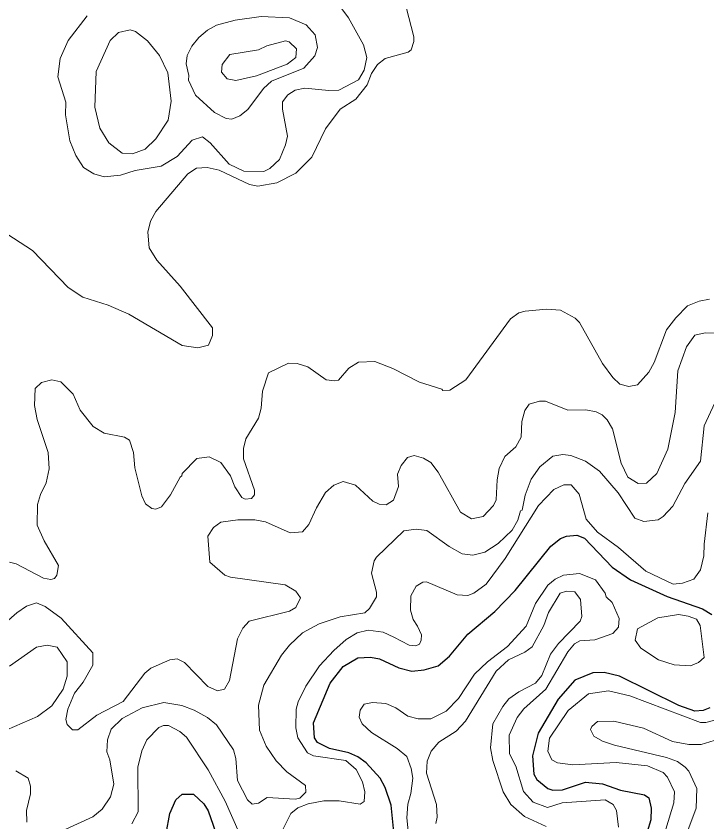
# Model space of a CAD drawing. Extents: x 673.6 to 698.9, y 7012 to 7040.1.
# Drawn here: x 688.765 to 690.225, y 7020.215 to 7021.918 of the extents above; entities that cross this region are included whole.
import ezdxf

# ---------------------------------------------------------------- set-up
doc = ezdxf.new("R2010")
doc.units = 0
doc.header["$LTSCALE"] = 0.032
doc.layers.add('1', color=7, linetype='Continuous', lineweight=25)
doc.layers.add('2', color=7, linetype='Continuous', lineweight=13)

msp = doc.modelspace()

# ---------------------------------------------------------------- linework, layer by layer
at = {"layer": '1'}
for points in [[(689.5636, 7020.1941), (689.5573, 7020.2501), (689.545, 7020.2879), (689.5341, 7020.3075), (689.5045, 7020.3401), (689.487, 7020.3524), (689.4681, 7020.3606), (689.4274, 7020.3698), (689.4022, 7020.3826), (689.3957, 7020.3929), (689.3937, 7020.4242), (689.4289, 7020.5081), (689.4559, 7020.5434), (689.4875, 7020.5617), (689.514, 7020.5634), (689.5331, 7020.5594), (689.5737, 7020.5409), (689.6011, 7020.5337), (689.6272, 7020.536), (689.6566, 7020.5446), (689.6808, 7020.5654), (689.7198, 7020.6118), (689.7769, 7020.6599), (689.8199, 7020.7037), (689.8952, 7020.7979), (689.9152, 7020.8141), (689.9279, 7020.819), (689.9499, 7020.8207), (689.9663, 7020.8143), (690.0246, 7020.7536), (690.0636, 7020.7262), (690.1407, 7020.6911), (690.2154, 7020.6653), (690.2351, 7020.653)], [(690.2313, 7020.4561), (690.2171, 7020.4501), (690.199, 7020.4493), (690.1655, 7020.4612), (690.0404, 7020.5232), (690.0076, 7020.5306), (689.9837, 7020.5297), (689.9454, 7020.5143), (689.9102, 7020.4743), (689.8683, 7020.4023), (689.8564, 7020.3543), (689.8589, 7020.3157), (689.8654, 7020.3047), (689.8884, 7020.2858), (689.8994, 7020.2817), (689.9196, 7020.2825), (689.9686, 7020.2987), (690.0042, 7020.2955), (690.042, 7020.2819), (690.0929, 7020.2721), (690.102, 7020.2656), (690.1069, 7020.2438), (690.1061, 7020.2191), (690.0986, 7020.1942)], [(689.0746, 7020.1481), (689.0901, 7020.2327), (689.1028, 7020.2619), (689.1163, 7020.2733), (689.1398, 7020.2735), (689.1616, 7020.2531), (689.171, 7020.2385), (689.2131, 7020.1169)]]:
    msp.add_lwpolyline(points, dxfattribs=at)
at = {"layer": '2'}
for points in [[(689.6057, 7021.8643), (689.6057, 7021.8738), (689.5892, 7021.9366), (689.5736, 7021.9678), (689.5594, 7021.9876), (689.5376, 7021.9983), (689.4878, 7022.0048), (689.4597, 7022.0049), (689.4302, 7022.0187), (689.3649, 7022.0351), (689.273, 7022.0378), (689.2314, 7022.0451), (689.1521, 7022.0508), (689.0986, 7022.0468), (689.042, 7022.0172), (689, 7022.0025), (688.9207, 7022.0008), (688.8889, 7021.9948), (688.8672, 7021.9804), (688.8299, 7021.9441), (688.8185, 7021.9392), (688.7843, 7021.9407), (688.763, 7021.948)], [(689.4429, 7021.9473), (689.4672, 7021.9141), (689.4991, 7021.8571), (689.5061, 7021.8305), (689.5009, 7021.8034), (689.4887, 7021.7835), (689.4468, 7021.7616), (689.426, 7021.7607), (689.3753, 7021.7657), (689.3548, 7021.7611), (689.3391, 7021.7514), (689.328, 7021.7365), (689.328, 7021.721), (689.3386, 7021.6639), (689.3346, 7021.646), (689.3216, 7021.6148), (689.3011, 7021.5959), (689.2885, 7021.5892), (689.2465, 7021.5905), (689.2151, 7021.6052), (689.1749, 7021.65), (689.1587, 7021.6629), (689.1372, 7021.6555), (689.1052, 7021.6212), (689.0718, 7021.6007), (689.0164, 7021.5917), (688.9858, 7021.5817), (688.9511, 7021.5784), (688.929, 7021.5848), (688.9073, 7021.5983), (688.8913, 7021.6233), (688.8783, 7021.6546), (688.8695, 7021.7095), (688.8703, 7021.7362), (688.853, 7021.7896), (688.858, 7021.8281), (688.8753, 7021.8661), (688.9152, 7021.9186)], [(689.5159, 7021.7964), (689.5287, 7021.8153), (689.545, 7021.828), (689.5938, 7021.842), (689.5999, 7021.8469), (689.6057, 7021.8643)], [(688.7336, 7021.4652), (688.7998, 7021.4228), (688.8749, 7021.3444), (688.9062, 7021.3241), (688.9598, 7021.3071), (689.0036, 7021.2877), (689.1162, 7021.2216), (689.1492, 7021.2168), (689.1713, 7021.2228), (689.18, 7021.243), (689.18, 7021.2591), (689.1116, 7021.3469), (689.0626, 7021.4022), (689.0464, 7021.4281), (689.0437, 7021.4613), (689.0489, 7021.4843), (689.0605, 7021.505), (689.1277, 7021.5843), (689.1462, 7021.5965), (689.1685, 7021.598), (689.194, 7021.5921), (689.2586, 7021.5621), (689.276, 7021.5587), (689.316, 7021.5657), (689.3565, 7021.5859), (689.3899, 7021.6196), (689.4189, 7021.6797), (689.4495, 7021.7212), (689.4827, 7021.7421), (689.5071, 7021.7724), (689.5159, 7021.7964)], [(690.2302, 7021.3194), (690.2086, 7021.3152), (690.1841, 7021.3058), (690.159, 7021.2803), (690.1397, 7021.2551), (690.1135, 7021.1856), (690.1023, 7021.1652), (690.078, 7021.1384), (690.0595, 7021.1348), (690.0408, 7021.14), (690.0261, 7021.154), (690.0043, 7021.1839), (689.9559, 7021.2707), (689.9462, 7021.2798), (689.9155, 7021.2964), (689.8859, 7021.2989), (689.8411, 7021.2945), (689.8273, 7021.2905), (689.81, 7021.2779), (689.7155, 7021.1491), (689.6816, 7021.1274), (689.6669, 7021.1264), (689.6645, 7021.1296), (689.6175, 7021.1443), (689.5613, 7021.1732), (689.5228, 7021.1881), (689.4883, 7021.1863), (689.4684, 7021.174), (689.4464, 7021.1488), (689.4383, 7021.147), (689.4203, 7021.1495), (689.3816, 7021.1767), (689.3592, 7021.1839), (689.341, 7021.1846), (689.2985, 7021.1642), (689.2857, 7021.125), (689.2826, 7021.0895), (689.2774, 7021.0684), (689.2508, 7021.0245), (689.2458, 7021.0038), (689.2458, 7020.9821), (689.2688, 7020.916), (689.2687, 7020.9063), (689.2624, 7020.8986), (689.2491, 7020.8972), (689.2419, 7020.9005), (689.2274, 7020.9233), (689.2182, 7020.9463), (689.1977, 7020.9747), (689.1733, 7020.9863), (689.1467, 7020.983), (689.1162, 7020.9516), (689.1156, 7020.9463), (689.1114, 7020.9433), (689.0913, 7020.9061), (689.0726, 7020.881), (689.0603, 7020.8759), (689.0518, 7020.877), (689.0388, 7020.8873), (689.0305, 7020.904)], [(688.8957, 7020.4092), (688.9354, 7020.4404), (688.9913, 7020.4692), (689.0374, 7020.529), (689.0495, 7020.5399), (689.0901, 7020.5574), (689.1052, 7020.5593), (689.1211, 7020.5517), (689.1703, 7020.5008), (689.1903, 7020.492), (689.2052, 7020.4952), (689.2162, 7020.5138), (689.2326, 7020.6018), (689.2442, 7020.6244), (689.2573, 7020.6389), (689.343, 7020.6606), (689.356, 7020.668), (689.3658, 7020.6886), (689.3562, 7020.7026), (689.3338, 7020.7162), (689.2181, 7020.7323), (689.2062, 7020.7362), (689.1743, 7020.764), (689.1702, 7020.8186), (689.1819, 7020.8374), (689.1979, 7020.8487), (689.2335, 7020.8535), (689.2692, 7020.8535), (689.2921, 7020.8493), (689.3441, 7020.8261), (689.3702, 7020.8281), (689.3838, 7020.8438), (689.3998, 7020.8789), (689.4187, 7020.9109), (689.4365, 7020.9268), (689.4561, 7020.9341), (689.4822, 7020.9267), (689.5192, 7020.8927), (689.5324, 7020.8863), (689.5468, 7020.885), (689.5623, 7020.8951), (689.5728, 7020.9235), (689.5713, 7020.9501), (689.5786, 7020.968), (689.5921, 7020.9851), (689.6062, 7020.9892), (689.6261, 7020.9838), (689.6415, 7020.9745), (689.6572, 7020.9541), (689.7039, 7020.8697), (689.7277, 7020.8553), (689.7517, 7020.8602), (689.7741, 7020.8837), (689.7798, 7020.8958), (689.7816, 7020.9382), (689.7859, 7020.9621), (689.7979, 7020.987), (689.8208, 7021.0078), (689.832, 7021.0283), (689.8339, 7021.0611), (689.84, 7021.0841), (689.849, 7021.0975), (689.8711, 7021.1042), (689.8837, 7021.1044), (689.9306, 7021.0852), (689.9693, 7021.0861), (689.9907, 7021.0815), (690.0034, 7021.0754), (690.0137, 7021.0649), (690.0255, 7021.0454), (690.0436, 7020.9728), (690.0578, 7020.9437), (690.0794, 7020.93), (690.0974, 7020.9311), (690.1187, 7020.9511), (690.1422, 7021.0028), (690.1579, 7021.08), (690.1634, 7021.1683), (690.1819, 7021.2188), (690.1992, 7021.2439), (690.2208, 7021.2489), (690.2562, 7021.248)], [(688.9513, 7021.0362), (688.9279, 7021.0505), (688.9001, 7021.085), (688.8855, 7021.1191), (688.8597, 7021.145), (688.8406, 7021.1495), (688.8189, 7021.1437), (688.8054, 7021.1309), (688.8037, 7021.0948), (688.8095, 7021.0657), (688.8331, 7020.9953), (688.8349, 7020.9613), (688.8285, 7020.9315), (688.8166, 7020.9071), (688.8104, 7020.8856), (688.8095, 7020.8421), (688.8244, 7020.8087), (688.8545, 7020.7567), (688.8509, 7020.7365), (688.8465, 7020.7297), (688.8387, 7020.7271), (688.823, 7020.7301), (688.7653, 7020.7605), (688.7511, 7020.7639)], [(690.2596, 7021.1399), (690.2187, 7021.052), (690.2116, 7020.9773), (690.1781, 7020.9302), (690.1526, 7020.8825), (690.1325, 7020.8602), (690.1216, 7020.8531), (690.0917, 7020.8495), (690.0723, 7020.8572), (690.0373, 7020.9104), (689.998, 7020.956), (689.968, 7020.9776), (689.9371, 7020.9893), (689.9205, 7020.9916), (689.8994, 7020.988), (689.8718, 7020.9653), (689.8534, 7020.9396), (689.8411, 7020.9056), (689.8341, 7020.8738), (689.831, 7020.8723), (689.825, 7020.8528), (689.813, 7020.8316), (689.7838, 7020.8035), (689.7553, 7020.7853), (689.73, 7020.7788), (689.7078, 7020.7815), (689.6799, 7020.7967), (689.6327, 7020.831), (689.6102, 7020.8339), (689.5842, 7020.8303), (689.5269, 7020.7746), (689.522, 7020.7667), (689.5163, 7020.7403), (689.5268, 7020.7007), (689.5269, 7020.6904), (689.5115, 7020.6657), (689.502, 7020.657), (689.4495, 7020.6481), (689.4052, 7020.6333), (689.3701, 7020.6142), (689.343, 7020.5884), (689.3261, 7020.5672), (689.2887, 7020.5038), (689.2774, 7020.462), (689.2794, 7020.409), (689.2938, 7020.3747), (689.3145, 7020.3438), (689.337, 7020.3211), (689.3763, 7020.2922), (689.3771, 7020.2776), (689.3646, 7020.2652), (689.3549, 7020.2628), (689.2954, 7020.2668), (689.2772, 7020.2543), (689.2636, 7020.2523), (689.254, 7020.2619), (689.2329, 7020.3024), (689.2293, 7020.349), (689.2242, 7020.3674), (689.1882, 7020.4204), (689.1695, 7020.4356), (689.1416, 7020.4512), (689.1156, 7020.4608), (689.0775, 7020.4672), (689.0318, 7020.4557), (688.9889, 7020.4332), (688.9657, 7020.4109), (688.9584, 7020.3884), (688.9566, 7020.3633), (688.9632, 7020.3459)], [(689.0305, 7020.904), (689.0159, 7020.9629), (689.0131, 7020.9957), (689.0047, 7021.0219), (688.9939, 7021.0281), (688.9513, 7021.0362)], [(689.9938, 7020.827), (689.97, 7020.8551), (689.955, 7020.9075), (689.9382, 7020.927), (689.9224, 7020.9274), (689.9013, 7020.9174), (689.8689, 7020.8834), (689.7982, 7020.7718), (689.7582, 7020.7177), (689.7324, 7020.6981), (689.7195, 7020.6934), (689.6974, 7020.695), (689.6321, 7020.722), (689.6244, 7020.7219), (689.6105, 7020.7134), (689.5993, 7020.6925), (689.5984, 7020.6626), (689.6041, 7020.6424), (689.613, 7020.6284), (689.6218, 7020.61), (689.6211, 7020.5988), (689.6174, 7020.5906), (689.6096, 7020.587), (689.5958, 7020.5884), (689.563, 7020.6054), (689.5407, 7020.6157), (689.5091, 7020.6201), (689.4857, 7020.6144), (689.4627, 7020.6004), (689.4365, 7020.5775), (689.4063, 7020.5449), (689.3774, 7020.5021), (689.3612, 7020.4685), (689.3568, 7020.453), (689.356, 7020.414), (689.3604, 7020.3929), (689.3808, 7020.3612), (689.3938, 7020.3543), (689.462, 7020.345), (689.4836, 7020.3254), (689.4972, 7020.2997), (689.5021, 7020.2783), (689.5005, 7020.2581), (689.492, 7020.2522), (689.4476, 7020.2595), (689.4154, 7020.2595), (689.3819, 7020.2535), (689.3602, 7020.2449), (689.3459, 7020.2328), (689.3255, 7020.1918)], [(690.227, 7020.8683), (690.2188, 7020.8017), (690.2186, 7020.7772), (690.211, 7020.7478), (690.1973, 7020.728)], [(690.1973, 7020.728), (690.1732, 7020.7192), (690.1533, 7020.7175), (690.0959, 7020.745), (690.0382, 7020.795), (689.9938, 7020.827)], [(689.8577, 7020.257), (689.8374, 7020.2795), (689.8208, 7020.3328), (689.8079, 7020.3589), (689.8071, 7020.3985), (689.8241, 7020.4355), (689.8377, 7020.4536), (689.8847, 7020.4958), (689.931, 7020.5746), (689.9449, 7020.5911), (689.9566, 7020.5973), (689.9877, 7020.5998), (690.0258, 7020.6131), (690.038, 7020.6264), (690.0395, 7020.645), (690.0247, 7020.6784), (690.0119, 7020.6906), (690.0098, 7020.6982), (689.9892, 7020.7265), (689.9559, 7020.7402), (689.9219, 7020.7364), (689.9042, 7020.7282), (689.8885, 7020.7155), (689.8627, 7020.6763), (689.8432, 7020.6285), (689.8035, 7020.5854), (689.7613, 7020.5532), (689.7339, 7020.5273), (689.7002, 7020.4761), (689.6735, 7020.4489), (689.6415, 7020.4328), (689.6148, 7020.4329), (689.593, 7020.4385), (689.5677, 7020.4563), (689.5465, 7020.4653), (689.5183, 7020.4673), (689.5005, 7020.4641), (689.4923, 7020.4514), (689.4898, 7020.4365), (689.496, 7020.4225), (689.5161, 7020.4041), (689.5704, 7020.3698), (689.5907, 7020.353), (689.5999, 7020.3276), (689.6031, 7020.3072), (689.5991, 7020.2751), (689.5926, 7020.2527), (689.591, 7020.2236), (689.5991, 7020.14)], [(689.6519, 7020.2118), (689.655, 7020.225), (689.6534, 7020.2517), (689.6321, 7020.3178), (689.6336, 7020.3436), (689.6418, 7020.3643), (689.6583, 7020.3835), (689.6947, 7020.4068), (689.715, 7020.4279), (689.7793, 7020.5334), (689.8052, 7020.5574), (689.8404, 7020.574), (689.8557, 7020.5851), (689.88, 7020.6297), (689.8899, 7020.6576), (689.9145, 7020.6981), (689.9279, 7020.7023), (689.9459, 7020.7014), (689.9575, 7020.6852), (689.9608, 7020.6492), (689.9572, 7020.6392), (689.9111, 7020.5919), (689.8944, 7020.5692), (689.8758, 7020.5245), (689.8624, 7020.508), (689.8273, 7020.4901), (689.8064, 7020.4749), (689.7937, 7020.4589), (689.7727, 7020.4223), (689.7676, 7020.3717), (689.7721, 7020.3444), (689.7946, 7020.2787), (689.8106, 7020.2518), (689.8396, 7020.2267), (689.8848, 7020.205)], [(688.7253, 7020.6206), (688.7665, 7020.6569), (688.7873, 7020.6711), (688.8083, 7020.6777), (688.8267, 7020.6703), (688.8606, 7020.6454), (688.927, 7020.5726), (688.9274, 7020.5465), (688.9066, 7020.5103), (688.8882, 7020.4867)], [(688.7454, 7020.4096), (688.8102, 7020.4378), (688.8404, 7020.4605), (688.8644, 7020.4954), (688.8727, 7020.5232), (688.8727, 7020.5536), (688.8519, 7020.5839), (688.831, 7020.5888), (688.8081, 7020.5845), (688.751, 7020.5438)], [(688.8882, 7020.4867), (688.8741, 7020.4531), (688.8702, 7020.4315), (688.873, 7020.4209), (688.8842, 7020.4093), (688.8957, 7020.4092)], [(690.1383, 7020.1998), (690.1546, 7020.2554), (690.1561, 7020.2785), (690.1417, 7020.3092), (690.1322, 7020.3197), (690.0991, 7020.3333), (690.0334, 7020.3407), (689.9414, 7020.3358), (689.9089, 7020.3398), (689.897, 7020.3462), (689.8887, 7020.3647), (689.8925, 7020.3917), (689.9317, 7020.4506), (689.9746, 7020.4856), (690.0166, 7020.4919), (690.0617, 7020.4811), (690.2115, 7020.4247), (690.2228, 7020.4247), (690.2578, 7020.4339)], [(690.18, 7020.1855), (690.2023, 7020.2442), (690.2038, 7020.2856), (690.1866, 7020.3219), (690.1792, 7020.3309), (690.1624, 7020.3425), (690.1393, 7020.351), (690.0297, 7020.377), (690.0042, 7020.3857), (689.9858, 7020.3965), (689.979, 7020.41), (689.9813, 7020.4167), (689.9934, 7020.4271), (690.0278, 7020.428), (690.0909, 7020.413), (690.1521, 7020.3849), (690.1868, 7020.3786), (690.2125, 7020.3786), (690.2496, 7020.3898)], [(689.2362, 7020.1922), (689.207, 7020.259), (689.171, 7020.3251), (689.1249, 7020.3942), (689.1113, 7020.4063), (689.087, 7020.4185), (689.0766, 7020.4188), (689.0668, 7020.4148), (689.0413, 7020.3885), (689.0308, 7020.365), (689.0223, 7020.3309), (689.023, 7020.2364), (689.0093, 7020.2112)], [(688.9632, 7020.3459), (688.9713, 7020.2945), (688.9646, 7020.2681), (688.9469, 7020.2416), (688.9272, 7020.2259), (688.8703, 7020.1993)], [(688.788, 7020.2146), (688.7873, 7020.2393), (688.7953, 7020.2743), (688.7955, 7020.2903), (688.7906, 7020.3073), (688.7643, 7020.3226)], [(690.0337, 7020.2392), (690.0264, 7020.252), (690.0095, 7020.2619), (689.9193, 7020.2553), (689.8879, 7020.2455), (689.8577, 7020.257)], [(690.0379, 7020.204), (690.0337, 7020.2392)]]:
    msp.add_lwpolyline(points, dxfattribs=at)
for points in [[(689.1262, 7021.8344), (689.1364, 7021.8541), (689.1515, 7021.8728), (689.1696, 7021.8882), (689.1883, 7021.8988), (689.2281, 7021.9096), (689.2829, 7021.9169), (689.3426, 7021.9146), (689.3779, 7021.8995), (689.3968, 7021.8782), (689.4019, 7021.8515), (689.3965, 7021.8341), (689.3734, 7021.808), (689.3046, 7021.7807), (689.2881, 7021.7652), (689.2545, 7021.7203), (689.2377, 7021.707), (689.2208, 7021.7), (689.2087, 7021.7017), (689.1843, 7021.7143), (689.144, 7021.7509), (689.1293, 7021.7823), (689.1299, 7021.7925), (689.1242, 7021.8172)], [(689.0426, 7021.8654), (689.0172, 7021.8855), (689.0058, 7021.8889), (688.9811, 7021.8832), (688.9641, 7021.8662), (688.9343, 7021.801), (688.9311, 7021.7258), (688.9418, 7021.6813), (688.9613, 7021.6499), (688.9895, 7021.6285), (689.0107, 7021.6271), (689.0375, 7021.6366), (689.0602, 7021.6583), (689.0863, 7021.6982), (689.0929, 7021.7381), (689.0855, 7021.7983), (689.068, 7021.835)], [(689.2109, 7021.7854), (689.1991, 7021.7992), (689.2004, 7021.8155), (689.2166, 7021.8371), (689.2775, 7021.8466), (689.2948, 7021.8551), (689.3342, 7021.8659), (689.342, 7021.8635), (689.3574, 7021.8486), (689.3559, 7021.8302), (689.3378, 7021.816), (689.2728, 7021.7914), (689.2293, 7021.7821)], [(690.2105, 7020.6302), (690.2028, 7020.6433), (690.1855, 7020.6498), (690.1645, 7020.653), (690.1213, 7020.646), (690.0781, 7020.6229), (690.0733, 7020.5992), (690.0853, 7020.5821), (690.1224, 7020.5574), (690.1558, 7020.5468), (690.1901, 7020.5446), (690.2069, 7020.5516), (690.2187, 7020.5622)]]:
    msp.add_lwpolyline(points, close=True, dxfattribs=at)

doc.saveas('drawing.dxf')
